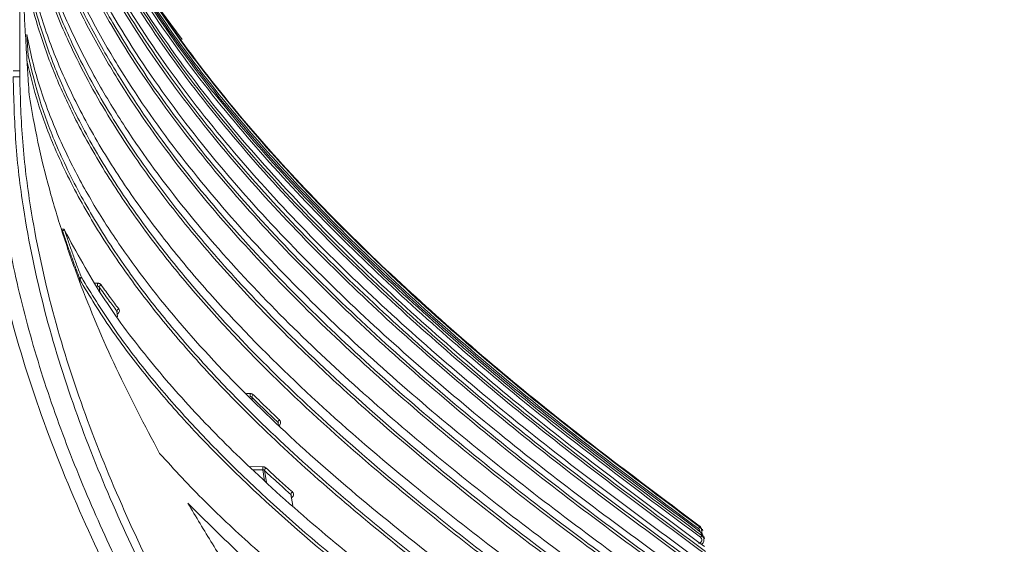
# Model space of a CAD drawing. Header units: millimetres. Extents: x 0 to 1118, y 0 to 864.
# Tile 348 of 372: x 920 to 943, y 507 to 519. Entities that reach past the tile are written whole.
import ezdxf

# ---------------------------------------------------------------- set-up
doc = ezdxf.new("R2010")
doc.units = ezdxf.units.MM

msp = doc.modelspace()

# ---------------------------------------------------------------- linework, layer by layer
at = {"color": 7, "linetype": 'Continuous', "lineweight": 15}
for p, q in [((920.417, 521.085), (920.417, 517.415)), ((923.476, 518.96), (924.087, 518.124)), ((920.606, 517.766), (920.575, 518.237)), ((922.631, 511.86), (922.616, 511.99)), ((926.265, 509.425), (926.255, 509.477)), ((926.592, 507.594), (926.547, 507.847)), ((935.789, 507.115), (934.816, 507.864)), ((935.839, 507.012), (935.839, 507.033)), ((935.851, 507.033), (935.846, 507.056)), ((935.86, 507.035), (935.854, 507.06)), ((935.9, 506.848), (935.885, 506.908))]:
    msp.add_line(p, q, dxfattribs=at)
at = {"color": 9, "linetype": 'Continuous', "lineweight": 15}
for p, q in [((922.118, 512.622), (922.175, 512.621)), ((925.544, 510.128), (925.629, 510.126)), ((925.665, 510.044), (925.674, 509.99)), ((925.61, 508.476), (925.913, 508.473)), ((925.913, 508.405), (925.679, 508.407)), ((925.955, 508.158), (925.913, 508.405)), ((925.949, 508.39), (925.995, 508.123))]:
    msp.add_line(p, q, dxfattribs=at)
at = {"color": 9, "linetype": 'Continuous', "lineweight": 15, "flags": 128}
msp.add_lwpolyline([(921.43, 513.822), (921.431, 513.82), (921.432, 513.815)], dxfattribs=at)
at = {"color": 9, "linetype": 'Continuous', "lineweight": 15}
msp.add_arc((921.089, 513.844), 0.302, 351.6805, 1.0507, dxfattribs=at)
at = {"color": 7, "linetype": 'Continuous', "lineweight": 15}
for centre, radius, start, end in [((913.241, 538.329), 25.846, 288.3727, 288.4775), ((921.386, 513.8), 0.05, 26.1512, 84.4082), ((912.7, 536.308), 25.255, 291.044, 291.1505), ((921.753, 512.765), 0.0607, 285.2012, 349.655), ((920.587, 512.722), 1.182, 359.2542, 0.7458), ((922.994, 512.587), 0.82, 177.6135, 182.3865), ((922.282, 512.519), 0.0677, 111.7803, 168.6017), ((922.684, 511.977), 0.0696, 113.6498, 169.0748), ((926.421, 510.093), 0.793, 177.5894, 182.4106), ((925.747, 510.028), 0.0839, 123.8089, 168.9922), ((926.34, 509.462), 0.0859, 125.1308, 169.3274), ((926.736, 508.439), 0.824, 177.6419, 182.3581), ((926.03, 508.378), 0.0822, 123.9228, 171.4948), ((926.63, 507.835), 0.084, 125.1648, 171.7597), ((935.263, 507.453), 0.626, 322.8554, 327.2924), ((935.614, 507.035), 0.249, 321.2637, 333.0523)]:
    msp.add_arc(centre, radius, start, end, dxfattribs=at)
for points, knots in [([(920.438, 523.736), (920.509, 523.101), (920.624, 522.063), (921.035, 520.662), (921.478, 519.507), (922.025, 518.376), (922.827, 516.981), (923.956, 515.369), (925.463, 513.577), (927.117, 511.872), (928.87, 510.257), (930.687, 508.727), (933.168, 506.777), (935.104, 505.398), (936.395, 504.478)], [0, 0, 0, 0, 0.076513, 0.124954, 0.173758, 0.223509, 0.27351, 0.363258, 0.453761, 0.545864, 0.63829, 0.728497, 0.818827, 1, 1, 1, 1]), ([(936.343, 504.724), (935.054, 505.64), (933.119, 507.016), (930.639, 508.967), (928.834, 510.489), (927.105, 512.085), (925.466, 513.774), (923.946, 515.58), (922.809, 517.211), (922.011, 518.607), (921.473, 519.723), (921.028, 520.885), (920.647, 522.198), (920.526, 523.137), (920.459, 523.663)], [0, 0, 0, 0, 0.183107, 0.274865, 0.366733, 0.458216, 0.549965, 0.64294, 0.736615, 0.785706, 0.835015, 0.88515, 0.935652, 1, 1, 1, 1]), ([(936.18, 505.283), (934.886, 506.218), (932.945, 507.623), (930.461, 509.624), (928.655, 511.188), (926.926, 512.83), (925.291, 514.572), (923.778, 516.437), (922.656, 518.117), (921.877, 519.549), (921.359, 520.683), (920.932, 521.864), (920.659, 522.881), (920.551, 523.504), (920.515, 523.712)], [0, 0, 0, 0, 0.191049, 0.286815, 0.382706, 0.478237, 0.574063, 0.671248, 0.769205, 0.819696, 0.870413, 0.921987, 0.973938, 1, 1, 1, 1]), ([(920.562, 523.734), (920.598, 523.527), (920.704, 522.919), (920.969, 521.924), (921.387, 520.757), (921.906, 519.612), (922.679, 518.187), (923.783, 516.527), (925.275, 514.677), (926.921, 512.916), (928.669, 511.252), (930.485, 509.68), (932.967, 507.679), (934.911, 506.273), (936.208, 505.335)], [0, 0, 0, 0, 0.026008, 0.07628, 0.126926, 0.178559, 0.230456, 0.325438, 0.421272, 0.51893, 0.616958, 0.712454, 0.808093, 1, 1, 1, 1]), ([(936.162, 505.538), (934.869, 506.472), (932.928, 507.875), (930.446, 509.876), (928.643, 511.44), (926.919, 513.083), (925.289, 514.825), (923.782, 516.691), (922.652, 518.395), (921.856, 519.875), (921.32, 521.09), (920.878, 522.355), (920.694, 523.233), (920.601, 523.673)], [0, 0, 0, 0, 0.193505, 0.290512, 0.38765, 0.484323, 0.5813, 0.679671, 0.778832, 0.833242, 0.887935, 0.943723, 1, 1, 1, 1]), ([(936.022, 505.981), (934.725, 506.931), (932.777, 508.357), (930.293, 510.4), (928.489, 511.999), (926.766, 513.681), (925.139, 515.466), (923.638, 517.381), (922.349, 519.393), (921.495, 521.157), (920.971, 522.59), (920.781, 523.335), (920.686, 523.708)], [0, 0, 0, 0, 0.200339, 0.300798, 0.401401, 0.501575, 0.602078, 0.704095, 0.806971, 0.902573, 0.951146, 1, 1, 1, 1]), ([(920.733, 523.731), (920.825, 523.368), (921.01, 522.639), (921.529, 521.209), (922.372, 519.463), (923.643, 517.473), (925.12, 515.573), (926.758, 513.767), (928.503, 512.062), (930.317, 510.454), (932.799, 508.412), (934.748, 506.983), (936.05, 506.03)], [0, 0, 0, 0, 0.047563, 0.095408, 0.192747, 0.292305, 0.392806, 0.495337, 0.598281, 0.698405, 0.798692, 1, 1, 1, 1]), ([(936.012, 506.189), (934.716, 507.138), (932.77, 508.563), (930.288, 510.606), (928.487, 512.205), (926.767, 513.886), (925.145, 515.672), (923.651, 517.587), (922.388, 519.566), (921.561, 521.275), (921.057, 522.629), (920.869, 523.331), (920.775, 523.683)], [0, 0, 0, 0, 0.202449, 0.303976, 0.405651, 0.506791, 0.608266, 0.711286, 0.815181, 0.906811, 0.953287, 1, 1, 1, 1]), ([(935.897, 506.513), (934.597, 507.475), (932.646, 508.918), (930.163, 510.993), (928.36, 512.619), (926.641, 514.331), (925.022, 516.151), (923.53, 518.104), (922.336, 520.037), (921.423, 521.91), (921.043, 523.104), (920.853, 523.705)], [0, 0, 0, 0, 0.20788, 0.312153, 0.416584, 0.520527, 0.624828, 0.730774, 0.837651, 0.918355, 1, 1, 1, 1]), ([(920.899, 523.726), (921.087, 523.135), (921.464, 521.944), (922.363, 520.099), (923.533, 518.195), (925.001, 516.258), (926.632, 514.416), (928.373, 512.68), (930.185, 511.044), (932.667, 508.97), (934.62, 507.525), (935.924, 506.56)], [0, 0, 0, 0, 0.080534, 0.162117, 0.265386, 0.369677, 0.476171, 0.583115, 0.686995, 0.791055, 1, 1, 1, 1]), ([(935.897, 506.674), (934.598, 507.634), (932.648, 509.077), (930.167, 511.151), (928.367, 512.777), (926.652, 514.488), (925.037, 516.307), (923.55, 518.259), (922.376, 520.168), (921.49, 521.987), (921.121, 523.121), (920.935, 523.692)], [0, 0, 0, 0, 0.2095344, 0.3146439, 0.4199153, 0.5245916, 0.6296314, 0.7363396, 0.8439925, 0.9215864, 1, 1, 1, 1]), ([(935.809, 506.879), (934.508, 507.848), (932.555, 509.303), (930.071, 511.4), (928.27, 513.044), (926.555, 514.777), (924.94, 516.62), (923.456, 518.6), (922.323, 520.476), (921.498, 522.188), (921.154, 523.196), (920.982, 523.701)], [0, 0, 0, 0, 0.213289, 0.320297, 0.427475, 0.534121, 0.641146, 0.749912, 0.859663, 0.929548, 1, 1, 1, 1]), ([(921.028, 523.721), (921.198, 523.22), (921.541, 522.216), (922.351, 520.533), (923.458, 518.69), (924.918, 516.727), (926.544, 514.861), (928.283, 513.103), (930.093, 511.449), (932.574, 509.353), (934.53, 507.895), (935.836, 506.922)], [0, 0, 0, 0, 0.069758, 0.140137, 0.246069, 0.353077, 0.462417, 0.572235, 0.678809, 0.785576, 1, 1, 1, 1]), ([(935.819, 506.991), (934.52, 507.959), (932.567, 509.413), (930.086, 511.509), (928.288, 513.153), (926.575, 514.884), (924.964, 516.726), (923.484, 518.704), (922.364, 520.564), (921.556, 522.241), (921.22, 523.213), (921.052, 523.7)], [0, 0, 0, 0, 0.214385, 0.321948, 0.429682, 0.53678, 0.644261, 0.753497, 0.863727, 0.931607, 1, 1, 1, 1]), ([(935.761, 507.076), (934.46, 508.048), (932.505, 509.51), (930.023, 511.617), (928.223, 513.271), (926.509, 515.014), (924.897, 516.869), (923.417, 518.863), (922.315, 520.708), (921.537, 522.333), (921.216, 523.242), (921.055, 523.698)], [0, 0, 0, 0, 0.216248, 0.324753, 0.433434, 0.541559, 0.650074, 0.760384, 0.871709, 0.935646, 1, 1, 1, 1]), ([(921.101, 523.715), (921.261, 523.263), (921.581, 522.356), (922.344, 520.761), (923.419, 518.951), (924.874, 516.975), (926.498, 515.096), (928.234, 513.327), (930.045, 511.663), (932.525, 509.556), (934.482, 508.092), (935.789, 507.115)], [0, 0, 0, 0, 0.063829, 0.12811, 0.235497, 0.343993, 0.45489, 0.566281, 0.67433, 0.782577, 1, 1, 1, 1]), ([(935.783, 507.138), (934.483, 508.11), (932.53, 509.57), (930.049, 511.677), (928.251, 513.329), (926.54, 515.071), (924.931, 516.923), (923.454, 518.914), (922.358, 520.751), (921.586, 522.363), (921.269, 523.259), (921.109, 523.708)], [0, 0, 0, 0, 0.2167142, 0.3254551, 0.4343729, 0.5426332, 0.6512856, 0.7617366, 0.8732055, 0.936402, 1, 1, 1, 1]), ([(936.367, 504.424), (935.078, 505.342), (933.144, 506.719), (930.662, 508.67), (928.854, 510.191), (927.12, 511.787), (925.475, 513.476), (923.948, 515.28), (922.803, 516.911), (921.997, 518.309), (921.451, 519.43), (920.999, 520.599), (920.6, 521.937), (920.491, 522.903), (920.428, 523.453)], [0, 0, 0, 0, 0.1823606, 0.2737326, 0.365211, 0.4563997, 0.5478491, 0.6405017, 0.73384, 0.7830104, 0.8323971, 0.8826106, 0.9331909, 1, 1, 1, 1]), ([(936.547, 503.752), (935.265, 504.647), (933.339, 505.991), (930.862, 507.883), (929.056, 509.357), (927.321, 510.898), (925.673, 512.527), (924.138, 514.263), (922.98, 515.832), (922.157, 517.178), (921.596, 518.258), (921.122, 519.384), (920.738, 520.599), (920.479, 521.899), (920.417, 522.814), (920.417, 523.274), (920.417, 523.274)], [0, 0, 0, 0, 0.174179, 0.261424, 0.348761, 0.435785, 0.523041, 0.611368, 0.700306, 0.747344, 0.794579, 0.842566, 0.890888, 0.94509, 0.999999, 1, 1, 1, 1]), ([(920.417, 523.031), (920.417, 523.031), (920.417, 522.608), (920.471, 521.762), (920.703, 520.497), (921.08, 519.249), (921.639, 517.904), (922.404, 516.489), (923.39, 515.016), (924.51, 513.598), (925.707, 512.27), (927.152, 510.823), (928.863, 509.279), (931.115, 507.435), (933.697, 505.494), (935.636, 504.141), (936.606, 503.465)], [0, 0, 0, 0, 0.000001, 0.050341, 0.100693, 0.152366, 0.204056, 0.271395, 0.339318, 0.408586, 0.478156, 0.542735, 0.639949, 0.737416, 0.868627, 1, 1, 1, 1]), ([(920.417, 522.207), (920.417, 522.112), (920.418, 521.877), (920.422, 521.459), (920.431, 520.969), (920.445, 520.474), (920.46, 520.034), (920.476, 519.636), (920.494, 519.231), (920.516, 518.785), (920.545, 518.256), (920.577, 517.718), (920.606, 517.245), (920.624, 516.98), (920.63, 516.876)], [0, 0, 0, 0, 0.053622, 0.132081, 0.235371, 0.328882, 0.410565, 0.483253, 0.552841, 0.638508, 0.733924, 0.850887, 0.941429, 1, 1, 1, 1]), ([(936.771, 502.626), (935.496, 503.497), (933.582, 504.804), (931.109, 506.631), (929.152, 508.168), (927.129, 509.907), (925.437, 511.569), (924.18, 512.986), (923.29, 514.109), (922.478, 515.284), (921.803, 516.449), (921.264, 517.595), (920.861, 518.712), (920.562, 519.873), (920.48, 520.664), (920.439, 521.063)], [0, 0, 0, 0, 0.17646, 0.264807, 0.353233, 0.463602, 0.574431, 0.631019, 0.687761, 0.745284, 0.802792, 0.851155, 0.900415, 0.949663, 1, 1, 1, 1]), ([(920.454, 520.585), (920.498, 520.222), (920.587, 519.488), (920.872, 518.403), (921.261, 517.329), (921.777, 516.225), (922.424, 515.098), (923.201, 513.957), (924.217, 512.656), (925.508, 511.223), (927.275, 509.508), (929.174, 507.876), (931.171, 506.31), (933.645, 504.483), (935.557, 503.172), (936.833, 502.298)], [0, 0, 0, 0, 0.046057, 0.093072, 0.140098, 0.187992, 0.243212, 0.29873, 0.354965, 0.441368, 0.527798, 0.644873, 0.733504, 0.822225, 1, 1, 1, 1]), ([(937.006, 501.352), (935.741, 502.196), (933.842, 503.461), (931.376, 505.216), (929.512, 506.618), (927.659, 508.127), (925.842, 509.772), (924.153, 511.532), (922.907, 513.108), (922.052, 514.436), (921.493, 515.469), (921.03, 516.545), (920.733, 517.475), (920.615, 518.046), (920.575, 518.237)], [0, 0, 0, 0, 0.182172, 0.273339, 0.364573, 0.464526, 0.564744, 0.666274, 0.768611, 0.819176, 0.869969, 0.921643, 0.973711, 1, 1, 1, 1]), ([(920.606, 517.766), (920.689, 517.421), (920.855, 516.728), (921.272, 515.636), (921.832, 514.496), (922.559, 513.318), (923.394, 512.175), (924.312, 511.082), (925.474, 509.841), (926.912, 508.475), (928.656, 506.993), (930.479, 505.566), (931.741, 504.654), (932.373, 504.197)], [0, 0, 0, 0, 0.062001, 0.124474, 0.201267, 0.27863, 0.357371, 0.436443, 0.513057, 0.634047, 0.755443, 0.877647, 1, 1, 1, 1]), ([(920.417, 517.415), (920.417, 517.415), (920.417, 517.415), (920.417, 517.392), (920.417, 517.347), (920.417, 517.301), (920.418, 517.278)], [0, 0, 0, 0, 0.00011, 0.000707, 0.500346, 1, 1, 1, 1]), ([(919.46, 404.589), (919.489, 405.846), (919.547, 408.362), (919.947, 412.122), (920.534, 415.86), (921.302, 419.566), (922.248, 423.387), (923.34, 427.212), (924.568, 431.04), (926.286, 435.958), (928.627, 442.034), (930.822, 447.466), (932.457, 451.72), (933.576, 454.777), (934.78, 458.496), (935.775, 462.278), (936.37, 465.485), (936.675, 468.074), (936.813, 470.026), (936.854, 471.982), (936.794, 473.938), (936.63, 475.889), (936.36, 477.828), (935.982, 479.749), (935.496, 481.645), (934.905, 483.511), (934.216, 485.342), (933.435, 487.135), (932.576, 488.89), (931.342, 491.185), (929.668, 493.979), (927.563, 497.269), (925.697, 500.202), (924.134, 502.816), (922.877, 505.109), (921.739, 507.476), (920.764, 509.93), (920.016, 512.473), (919.55, 514.935), (919.488, 516.548), (919.46, 517.28)], [0, 0, 0, 0, 0.03161, 0.06328, 0.095007, 0.126745, 0.158412, 0.194005, 0.226759, 0.259514, 0.325003, 0.390489, 0.40686, 0.439606, 0.472359, 0.50512, 0.53789, 0.554285, 0.570679, 0.587078, 0.603476, 0.619878, 0.63628, 0.652683, 0.669087, 0.685486, 0.701886, 0.718261, 0.734645, 0.75103, 0.783779, 0.816524, 0.849269, 0.871187, 0.893109, 0.915009, 0.937209, 0.959443, 0.981595, 1, 1, 1, 1]), ([(919.814, 517.282), (919.836, 516.563), (919.88, 515.199), (920.206, 513.21), (920.67, 511.311), (921.285, 509.435), (922.02, 507.604), (922.847, 505.825), (924.044, 503.515), (925.688, 500.704), (927.775, 497.4), (929.871, 494.1), (931.876, 490.735), (933.374, 487.826), (934.415, 485.423), (935.107, 483.582), (935.699, 481.705), (936.188, 479.796), (936.568, 477.865), (936.84, 475.914), (937.005, 473.953), (937.067, 471.984), (937.027, 470.018), (936.89, 468.055), (936.587, 465.452), (935.995, 462.23), (935.004, 458.431), (933.806, 454.7), (932.692, 451.633), (931.067, 447.372), (928.886, 441.936), (926.56, 435.859), (924.854, 430.946), (923.671, 427.231), (922.601, 423.482), (921.673, 419.732), (920.902, 415.98), (920.308, 412.222), (919.913, 408.421), (919.813, 405.868), (919.814, 404.589), (919.814, 404.589)], [0, 0, 0, 0, 0.0180989, 0.0343009, 0.0506248, 0.0672522, 0.083954, 0.1002614, 0.1166016, 0.1494229, 0.1821864, 0.2149512, 0.2478136, 0.2807436, 0.2972179, 0.3137028, 0.3302335, 0.346723, 0.3632639, 0.3797508, 0.3962872, 0.4127684, 0.4292934, 0.4457669, 0.4622768, 0.4952235, 0.5281339, 0.5610049, 0.5938375, 0.6102404, 0.6757874, 0.7412568, 0.7739608, 0.8066852, 0.8393627, 0.8720793, 0.9038808, 0.9357462, 0.9678092, 0.9999999, 1, 1, 1, 1]), ([(920.271, 404.589), (920.271, 404.589), (920.271, 405.342), (920.307, 406.851), (920.501, 409.809), (920.938, 413.458), (921.709, 417.765), (922.692, 422.033), (923.85, 426.254), (925.157, 430.432), (926.587, 434.57), (928.619, 440.047), (930.512, 444.797), (932.363, 449.567), (933.654, 453.012), (934.831, 456.513), (935.657, 459.37), (936.202, 461.527), (936.66, 463.694), (937.021, 465.87), (937.277, 468.061), (937.419, 470.266), (937.441, 472.474), (937.336, 474.68), (937.101, 476.878), (936.732, 479.057), (936.228, 481.212), (935.594, 483.329), (934.836, 485.404), (933.964, 487.433), (932.996, 489.414), (931.949, 491.353), (930.474, 493.887), (928.532, 496.987), (926.478, 500.24), (924.793, 503.089), (923.551, 505.392), (922.499, 507.617), (921.64, 509.77), (920.943, 512.005), (920.521, 514.028), (920.307, 515.795), (920.283, 516.786), (920.271, 517.282)], [0, 0, 0, 0, 0, 0.018977, 0.037989, 0.074644, 0.111434, 0.148132, 0.184897, 0.221618, 0.258365, 0.295132, 0.36871, 0.387123, 0.423977, 0.461348, 0.480099, 0.498871, 0.517355, 0.53585, 0.554387, 0.572894, 0.591455, 0.609967, 0.628485, 0.647072, 0.665592, 0.684182, 0.702696, 0.721195, 0.739739, 0.758206, 0.776692, 0.813548, 0.850319, 0.873584, 0.896882, 0.916178, 0.935543, 0.955221, 0.975067, 0.987499, 1, 1, 1, 1]), ([(920.418, 517.278), (920.432, 516.789), (920.462, 515.807), (920.68, 514.079), (921.097, 512.105), (921.781, 509.904), (922.643, 507.739), (923.706, 505.492), (924.954, 503.179), (926.635, 500.335), (928.688, 497.082), (930.629, 493.979), (932.104, 491.44), (933.152, 489.496), (934.123, 487.506), (934.997, 485.47), (935.757, 483.386), (936.394, 481.259), (936.899, 479.096), (937.27, 476.904), (937.507, 474.696), (937.613, 472.48), (937.592, 470.262), (937.45, 468.05), (937.194, 465.847), (936.834, 463.663), (936.375, 461.488), (935.83, 459.325), (935.004, 456.461), (933.827, 452.952), (932.536, 449.502), (930.685, 444.731), (928.792, 439.983), (926.759, 434.511), (925.329, 430.378), (924.021, 426.207), (922.86, 421.995), (921.877, 417.74), (921.099, 413.44), (920.66, 409.803), (920.454, 406.847), (920.43, 405.343), (920.417, 404.59)], [0, 0, 0, 0, 0.012335, 0.02474, 0.043824, 0.063079, 0.082727, 0.102461, 0.125658, 0.148897, 0.185641, 0.22253, 0.241044, 0.259575, 0.278146, 0.296758, 0.315355, 0.333963, 0.352639, 0.371243, 0.389917, 0.408512, 0.427096, 0.445736, 0.4643, 0.482907, 0.501451, 0.520252, 0.539075, 0.576513, 0.613404, 0.631826, 0.705387, 0.7421, 0.778829, 0.8155, 0.85214, 0.888839, 0.925421, 0.96212, 0.981044, 1, 1, 1, 1]), ([(920.63, 516.876), (920.693, 516.519), (920.817, 515.804), (921.08, 514.747), (921.393, 513.704), (921.873, 512.343), (922.575, 510.682), (923.245, 509.409), (923.581, 508.771)], [0, 0, 0, 0, 0.125432, 0.251258, 0.376677, 0.502383, 0.750535, 1, 1, 1, 1]), ([(921.769, 512.737), (921.735, 512.825), (921.668, 513.001), (921.571, 513.266), (921.477, 513.532), (921.417, 513.711), (921.387, 513.8)], [0, 0, 0, 0, 0.249917, 0.499866, 0.749915, 1, 1, 1, 1]), ([(921.432, 513.815), (921.462, 513.726), (921.522, 513.548), (921.616, 513.282), (921.712, 513.018), (921.779, 512.842), (921.813, 512.754)], [0, 0, 0, 0, 0.249913, 0.499863, 0.749915, 1, 1, 1, 1]), ([(932.619, 502.99), (932.012, 503.409), (930.799, 504.248), (929.033, 505.557), (927.325, 506.92), (925.793, 508.272), (924.442, 509.611), (923.283, 510.933), (922.24, 512.325), (921.702, 513.317), (921.432, 513.815)], [0, 0, 0, 0, 0.135316, 0.270736, 0.406675, 0.542928, 0.656515, 0.770554, 0.884756, 1, 1, 1, 1]), ([(937.281, 499.47), (936.029, 500.286), (933.525, 501.918), (930.216, 504.213), (927.409, 506.396), (925.524, 508.079), (924.178, 509.467), (923.285, 510.498), (922.461, 511.573), (922, 512.328), (921.769, 512.707)], [0, 0, 0, 0, 0.211366, 0.42286, 0.573344, 0.724485, 0.792981, 0.861657, 0.930656, 1, 1, 1, 1]), ([(921.813, 512.754), (922.036, 512.387), (922.485, 511.651), (923.296, 510.586), (924.193, 509.546), (925.548, 508.147), (927.44, 506.458), (930.244, 504.276), (933.555, 501.98), (936.058, 500.348), (937.311, 499.531)], [0, 0, 0, 0, 0.0672991, 0.1349576, 0.2049979, 0.2752537, 0.4256459, 0.5768715, 0.7882914, 1, 1, 1, 1]), ([(922.257, 512.581), (922.254, 512.585), (922.248, 512.593), (922.237, 512.602), (922.223, 512.611), (922.208, 512.616), (922.192, 512.62), (922.18, 512.621), (922.175, 512.621)], [0, 0, 0, 0, 0.161383, 0.32718, 0.492984, 0.66359, 0.82939, 1, 1, 1, 1]), ([(922.175, 512.553), (922.177, 512.553), (922.183, 512.552), (922.191, 512.55), (922.199, 512.547), (922.206, 512.543), (922.212, 512.538), (922.215, 512.534), (922.216, 512.532)], [0, 0, 0, 0, 0.1657212, 0.3362457, 0.5020832, 0.6727066, 0.8341563, 1, 1, 1, 1]), ([(922.616, 511.99), (922.584, 512.032), (922.521, 512.115), (922.423, 512.247), (922.321, 512.386), (922.251, 512.483), (922.216, 512.532)], [0, 0, 0, 0, 0.2321175, 0.4642463, 0.7321138, 1, 1, 1, 1]), ([(922.257, 512.581), (922.292, 512.533), (922.362, 512.436), (922.464, 512.297), (922.562, 512.165), (922.625, 512.082), (922.656, 512.041)], [0, 0, 0, 0, 0.267859, 0.535736, 0.767862, 1, 1, 1, 1]), ([(922.616, 511.99), (922.619, 511.986), (922.623, 511.98), (922.623, 511.974), (922.623, 511.972)], [0, 0, 0, 0, 0.7291907, 1, 1, 1, 1]), ([(925.701, 510.098), (925.699, 510.099), (925.696, 510.102), (925.688, 510.108), (925.677, 510.115), (925.662, 510.121), (925.646, 510.125), (925.635, 510.126), (925.629, 510.126)], [0, 0, 0, 0, 0.085183, 0.170776, 0.375123, 0.585382, 0.789727, 1, 1, 1, 1]), ([(925.629, 510.06), (925.632, 510.06), (925.637, 510.059), (925.646, 510.057), (925.653, 510.053), (925.659, 510.05), (925.663, 510.046), (925.664, 510.045), (925.665, 510.044)], [0, 0, 0, 0, 0.204213, 0.414312, 0.618796, 0.829124, 0.914359, 1, 1, 1, 1]), ([(926.255, 509.477), (926.21, 509.52), (926.12, 509.605), (925.976, 509.742), (925.824, 509.888), (925.718, 509.992), (925.665, 510.044)], [0, 0, 0, 0, 0.22732, 0.454644, 0.727317, 1, 1, 1, 1]), ([(925.701, 510.098), (925.754, 510.046), (925.86, 509.942), (926.011, 509.796), (926.155, 509.659), (926.245, 509.574), (926.29, 509.532)], [0, 0, 0, 0, 0.2726678, 0.5453446, 0.7726699, 1, 1, 1, 1]), ([(926.255, 509.477), (926.259, 509.473), (926.265, 509.466), (926.267, 509.457), (926.267, 509.454)], [0, 0, 0, 0, 0.577642, 1, 1, 1, 1]), ([(923.581, 508.771), (923.918, 508.406), (924.595, 507.675), (926.093, 506.282), (928.109, 504.635), (930.691, 502.78), (934.017, 500.579), (937.309, 498.529), (940.448, 496.524), (941.932, 495.451), (942.675, 494.915)], [0, 0, 0, 0, 0.066779, 0.133773, 0.26881, 0.402355, 0.53617, 0.768031, 0.883937, 1, 1, 1, 1]), ([(925.984, 508.446), (925.983, 508.447), (925.98, 508.45), (925.972, 508.456), (925.961, 508.462), (925.946, 508.468), (925.93, 508.472), (925.919, 508.473), (925.913, 508.473)], [0, 0, 0, 0, 0.081528, 0.163409, 0.369571, 0.581698, 0.787859, 1, 1, 1, 1]), ([(925.913, 508.405), (925.916, 508.405), (925.921, 508.404), (925.93, 508.402), (925.937, 508.399), (925.943, 508.395), (925.947, 508.392), (925.948, 508.391), (925.949, 508.39)], [0, 0, 0, 0, 0.206056, 0.418026, 0.624345, 0.836535, 0.918093, 1, 1, 1, 1]), ([(926.547, 507.847), (926.501, 507.888), (926.41, 507.97), (926.264, 508.101), (926.11, 508.241), (926.003, 508.34), (925.949, 508.39)], [0, 0, 0, 0, 0.227382, 0.454769, 0.72738, 1, 1, 1, 1]), ([(925.984, 508.446), (926.038, 508.396), (926.146, 508.297), (926.299, 508.157), (926.445, 508.026), (926.536, 507.945), (926.582, 507.904)], [0, 0, 0, 0, 0.272606, 0.54522, 0.772608, 1, 1, 1, 1]), ([(926.547, 507.847), (926.551, 507.843), (926.557, 507.836), (926.559, 507.828), (926.56, 507.824)], [0, 0, 0, 0, 0.568269, 1, 1, 1, 1]), ([(942.678, 494.413), (942.102, 494.841), (940.947, 495.697), (938.507, 497.312), (935.633, 499.124), (932.396, 501.196), (929.474, 503.189), (927.161, 504.955), (925.419, 506.455), (924.619, 507.252), (924.218, 507.651)], [0, 0, 0, 0, 0.095071, 0.190331, 0.381226, 0.535051, 0.688989, 0.843942, 0.921866, 1, 1, 1, 1]), ([(924.218, 507.651), (924.403, 507.342), (924.772, 506.725), (925.351, 505.817), (925.945, 504.918), (926.352, 504.327), (926.556, 504.031)], [0, 0, 0, 0, 0.250191, 0.500378, 0.750155, 1, 1, 1, 1]), ([(935.789, 507.115), (935.789, 507.117), (935.787, 507.122), (935.786, 507.128), (935.784, 507.134), (935.784, 507.137), (935.783, 507.138)], [0, 0, 0, 0, 0.212197, 0.496118, 0.783547, 1, 1, 1, 1]), ([(935.833, 507.035), (935.833, 507.042), (935.835, 507.063), (935.822, 507.097), (935.802, 507.124), (935.787, 507.135), (935.783, 507.138)], [0, 0, 0, 0, 0.1768947, 0.5302162, 0.8828187, 1, 1, 1, 1]), ([(935.789, 507.115), (935.8, 507.106), (935.821, 507.087), (935.838, 507.048), (935.843, 507.009), (935.836, 506.986), (935.833, 506.977)], [0, 0, 0, 0, 0.270422, 0.540731, 0.811272, 1, 1, 1, 1]), ([(935.836, 506.922), (935.835, 506.927), (935.832, 506.939), (935.828, 506.958), (935.823, 506.975), (935.821, 506.986), (935.819, 506.991)], [0, 0, 0, 0, 0.207603, 0.48766, 0.778957, 1, 1, 1, 1]), ([(935.869, 506.909), (935.869, 506.909), (935.869, 506.923), (935.857, 506.95), (935.838, 506.977), (935.823, 506.988), (935.819, 506.991)], [0, 0, 0, 0, 0.0135871, 0.4382972, 0.8618388, 1, 1, 1, 1]), ([(935.836, 506.922), (935.847, 506.913), (935.868, 506.894), (935.885, 506.855), (935.89, 506.812), (935.879, 506.771), (935.86, 506.739), (935.841, 506.726), (935.834, 506.721)], [0, 0, 0, 0, 0.178374, 0.356677, 0.535146, 0.713818, 0.89256, 1, 1, 1, 1]), ([(935.767, 506.744), (935.77, 506.744), (935.781, 506.745), (935.8, 506.751), (935.82, 506.767), (935.834, 506.788), (935.841, 506.813), (935.838, 506.839), (935.827, 506.862), (935.815, 506.874), (935.809, 506.879)], [0, 0, 0, 0, 0.045201, 0.181468, 0.317945, 0.454538, 0.591101, 0.727504, 0.863747, 1, 1, 1, 1])]:
    msp.add_open_spline(points, degree=3, knots=knots, dxfattribs=at)
at = {"color": 9, "linetype": 'Continuous', "lineweight": 15}
for points, knots in [([(936.577, 503.408), (935.618, 504.078), (933.698, 505.417), (930.894, 507.521), (928.647, 509.38), (926.934, 510.955), (925.689, 512.2), (924.501, 513.516), (923.388, 514.919), (922.384, 516.406), (921.609, 517.837), (921.046, 519.18), (920.674, 520.42), (920.464, 521.387), (920.435, 521.944), (920.429, 522.065)], [0, 0, 0, 0, 0.134796, 0.269702, 0.405366, 0.473466, 0.541681, 0.612015, 0.682605, 0.754295, 0.826556, 0.878888, 0.931205, 0.985076, 1, 1, 1, 1]), ([(936.804, 502.24), (935.53, 503.112), (933.618, 504.422), (931.144, 506.249), (929.176, 507.793), (927.133, 509.544), (925.417, 511.225), (924.144, 512.659), (923.243, 513.795), (922.422, 514.985), (921.751, 516.147), (921.227, 517.263), (920.838, 518.327), (920.55, 519.401), (920.461, 520.127), (920.417, 520.479)], [0, 0, 0, 0, 0.1778271, 0.2668467, 0.3559419, 0.468458, 0.581444, 0.6391482, 0.6970133, 0.7555287, 0.8143575, 0.8610205, 0.9076737, 0.9553461, 1, 1, 1, 1]), ([(932.131, 504.288), (932.012, 504.374), (931.312, 504.877), (930.048, 505.816), (928.375, 507.139), (926.765, 508.523), (925.404, 509.822), (924.281, 511.02), (923.374, 512.099), (922.542, 513.232), (921.803, 514.422), (921.232, 515.58), (920.819, 516.658), (920.658, 517.325), (920.581, 517.646)], [0, 0, 0, 0, 0.0234122, 0.1376538, 0.252006, 0.3668736, 0.4820348, 0.5600955, 0.6386926, 0.7175722, 0.7976039, 0.8781933, 0.9414916, 1, 1, 1, 1]), ([(922.216, 512.532), (922.218, 512.518), (922.221, 512.485), (922.225, 512.451), (922.227, 512.433)], [0, 0, 0, 0, 0.438771, 1, 1, 1, 1]), ([(922.624, 511.924), (922.63, 511.928), (922.647, 511.937), (922.664, 511.959), (922.673, 511.987), (922.672, 512.016), (922.662, 512.033), (922.656, 512.041)], [0, 0, 0, 0, 0.147526, 0.36041, 0.573514, 0.786762, 1, 1, 1, 1]), ([(926.29, 509.532), (926.297, 509.524), (926.311, 509.508), (926.318, 509.478), (926.315, 509.449), (926.303, 509.423), (926.289, 509.412), (926.284, 509.408)], [0, 0, 0, 0, 0.2155567, 0.4311309, 0.6463764, 0.8610871, 1, 1, 1, 1]), ([(926.582, 507.904), (926.589, 507.897), (926.602, 507.882), (926.61, 507.853), (926.607, 507.824), (926.593, 507.798), (926.576, 507.78), (926.563, 507.775), (926.56, 507.774)], [0, 0, 0, 0, 0.190535, 0.38109, 0.57125, 0.76083, 0.950037, 1, 1, 1, 1]), ([(935.792, 507.012), (935.791, 507.02), (935.791, 507.036), (935.78, 507.059), (935.768, 507.07), (935.761, 507.076)], [0, 0, 0, 0, 0.310167, 0.655071, 1, 1, 1, 1])]:
    msp.add_open_spline(points, degree=3, knots=knots, dxfattribs=at)
at = {"color": 7, "linetype": 'Continuous', "lineweight": 15}
for points in [[(920.417, 517.415), (920.415, 517.415), (920.412, 517.415), (920.382, 517.415), (920.336, 517.415), (920.293, 517.415), (920.271, 517.415)], [(920.418, 517.278), (920.416, 517.279), (920.412, 517.28), (920.382, 517.281), (920.336, 517.282), (920.293, 517.282), (920.271, 517.282)]]:
    msp.add_open_spline(points, degree=3, dxfattribs=at)

doc.saveas('drawing.dxf')
